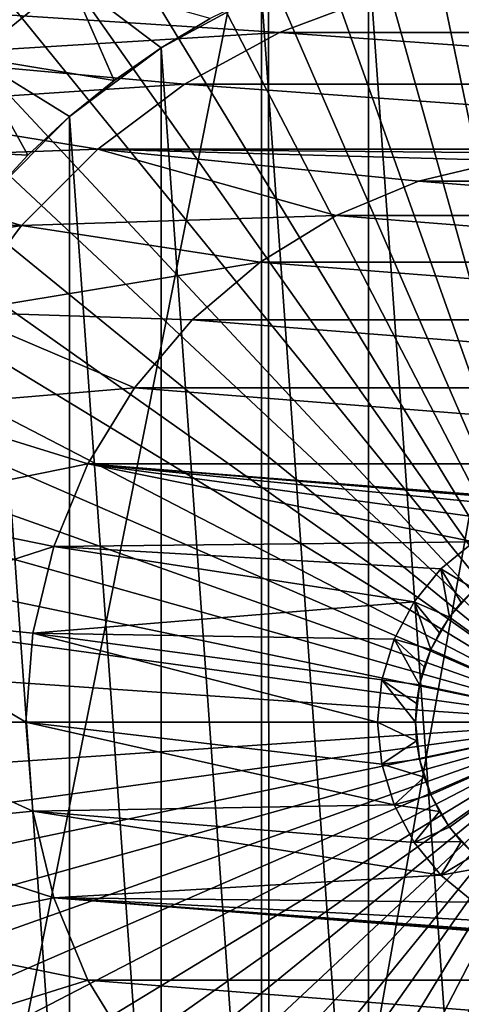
# Model space of a CAD drawing. Header units: millimetres. Extents: x -100 to 100, y -64 to 136.
# Tile 462 of 530: x -5.31 to -1.23, y 65.39 to 74.48. Entities that reach past the tile are written whole.
import ezdxf

# ---------------------------------------------------------------- set-up
doc = ezdxf.new("R2010")
doc.units = ezdxf.units.MM
doc.header["$LTSCALE"] = 159.143519
for name, color, linetype in [('287', 7, 'CONTINUOUS'), ('289', 7, 'CONTINUOUS'), ('292', 7, 'CONTINUOUS'), ('413', 7, 'CONTINUOUS'), ('438', 7, 'CONTINUOUS'), ('443', 7, 'CONTINUOUS'), ('444', 7, 'CONTINUOUS'), ('445', 7, 'CONTINUOUS'), ('446', 7, 'CONTINUOUS'), ('448', 7, 'CONTINUOUS'), ('449', 7, 'CONTINUOUS'), ('452', 7, 'CONTINUOUS'), ('453', 7, 'CONTINUOUS'), ('454', 7, 'CONTINUOUS'), ('455', 7, 'CONTINUOUS'), ('456', 7, 'CONTINUOUS'), ('457', 7, 'CONTINUOUS'), ('458', 7, 'CONTINUOUS'), ('459', 7, 'CONTINUOUS')]:
    doc.layers.add(name, color=color, linetype=linetype)

msp = doc.modelspace()

# ---------------------------------------------------------------- linework, layer by layer
at = {"layer": '287', "color": 7, "linetype": 'CONTINUOUS', "true_color": 0xaaaaaa}
msp.add_3dface([(-4.8441, 74.8625, 59.2), (-6.6113, 74.6116, 59.2), (-5.7336, 74.1389, 59.2), (-4.8441, 74.8625, 59.2)], dxfattribs=at)
at = {"layer": '289', "color": 7, "linetype": 'CONTINUOUS', "true_color": 0xaaaaaa}
for points in [[(-3.0741, 74.7313, 36.7427), (-3.5464, 74.4948, 58.2), (-4.0008, 74.2253, 36.7427), (-3.0741, 74.7313, 36.7427)], [(-3.5464, 74.4948, 58.2), (-4.0008, 74.2253, 58.2), (-4.0008, 74.2253, 36.7427), (-3.5464, 74.4948, 58.2)], [(-4.0008, 74.2253, 36.7427), (-4.4346, 73.924, 58.2), (-4.846, 73.5925, 36.7427), (-4.0008, 74.2253, 36.7427)], [(-4.0008, 74.2253, 58.2), (-4.4346, 73.924, 58.2), (-4.0008, 74.2253, 36.7427), (-4.0008, 74.2253, 58.2)], [(-4.4346, 73.924, 58.2), (-4.8461, 73.5925, 58.2), (-4.846, 73.5925, 36.7427), (-4.4346, 73.924, 58.2)], [(-4.846, 73.5925, 36.7427), (-5.2325, 73.2327, 58.2), (-5.5925, 72.846, 36.7427), (-4.846, 73.5925, 36.7427)], [(-4.8461, 73.5925, 58.2), (-5.2325, 73.2327, 58.2), (-4.846, 73.5925, 36.7427), (-4.8461, 73.5925, 58.2)], [(-5.2325, 73.2327, 58.2), (-5.5926, 72.8459, 58.2), (-5.5925, 72.846, 36.7427), (-5.2325, 73.2327, 58.2)]]:
    msp.add_3dface(points, dxfattribs=at)
at = {"layer": '292', "color": 7, "linetype": 'CONTINUOUS', "true_color": 0xaaaaaa}
for points in [[(-4.8441, 74.8625, 59.2), (-5.7336, 74.1389, 59.2), (-4.4346, 73.924, 58.2), (-4.8441, 74.8625, 59.2)], [(-4.8441, 74.8625, 59.2), (-4.4346, 73.924, 58.2), (-4.0008, 74.2253, 58.2), (-4.8441, 74.8625, 59.2)], [(-4.8441, 74.8625, 59.2), (-4.0008, 74.2253, 58.2), (-3.5464, 74.4948, 58.2), (-4.8441, 74.8625, 59.2)], [(-5.7336, 74.1389, 59.2), (-6.516, 73.3011, 59.2), (-5.2325, 73.2327, 58.2), (-5.7336, 74.1389, 59.2)], [(-5.7336, 74.1389, 59.2), (-5.2325, 73.2327, 58.2), (-4.8461, 73.5925, 58.2), (-5.7336, 74.1389, 59.2)], [(-5.7336, 74.1389, 59.2), (-4.8461, 73.5925, 58.2), (-4.4346, 73.924, 58.2), (-5.7336, 74.1389, 59.2)], [(-6.516, 73.3011, 59.2), (-5.5926, 72.8459, 58.2), (-5.2325, 73.2327, 58.2), (-6.516, 73.3011, 59.2)]]:
    msp.add_3dface(points, dxfattribs=at)
at = {"layer": '413', "linetype": 'CONTINUOUS'}
for points in [[(-3.0071, 76.4481, -18.3), (0.045, 76.5904, -18.3), (-3.0057, 59.5519, -18.3), (-3.0071, 76.4481, -18.3)], [(0.045, 76.5904, -18.3), (0.045, 59.4096, -18.3), (-3.0057, 59.5519, -18.3), (0.045, 76.5904, -18.3)], [(-6.3462, 76.2846, -18.3), (-3.0071, 76.4481, -18.3), (-6.346, 59.7154, -18.3), (-6.3462, 76.2846, -18.3)], [(-6.346, 59.7154, -18.3), (-3.0071, 76.4481, -18.3), (-3.0057, 59.5519, -18.3), (-6.346, 59.7154, -18.3)]]:
    msp.add_3dface(points, dxfattribs=at)
at = {"layer": '438', "linetype": 'CONTINUOUS'}
for points in [[(-1.0531, 75.3247, 36.7427), (-2.0848, 75.1002, 36.7427), (-1.0531, 60.6753, 36.7427), (-1.0531, 75.3247, 36.7427)], [(-2.0848, 75.1002, 36.7427), (-3.0741, 74.7313, 36.7427), (-2.0848, 60.8998, 36.7427), (-2.0848, 75.1002, 36.7427)], [(-2.0848, 75.1002, 36.7427), (-2.0848, 60.8998, 36.7427), (-1.0531, 60.6753, 36.7427), (-2.0848, 75.1002, 36.7427)], [(-3.0741, 74.7313, 36.7427), (-4.0008, 74.2253, 36.7427), (-3.0741, 61.2687, 36.7427), (-3.0741, 74.7313, 36.7427)], [(-3.0741, 74.7313, 36.7427), (-3.0741, 61.2687, 36.7427), (-2.0848, 60.8998, 36.7427), (-3.0741, 74.7313, 36.7427)], [(-4.0008, 74.2253, 36.7427), (-4.846, 73.5925, 36.7427), (-4.0008, 61.7747, 36.7427), (-4.0008, 74.2253, 36.7427)], [(-4.0008, 74.2253, 36.7427), (-4.0008, 61.7747, 36.7427), (-3.0741, 61.2687, 36.7427), (-4.0008, 74.2253, 36.7427)], [(-4.846, 73.5925, 36.7427), (-5.5925, 72.846, 36.7427), (-4.846, 62.4075, 36.7427), (-4.846, 73.5925, 36.7427)], [(-4.846, 73.5925, 36.7427), (-4.846, 62.4075, 36.7427), (-4.0008, 61.7747, 36.7427), (-4.846, 73.5925, 36.7427)], [(-5.5925, 72.846, 36.7427), (-5.5925, 63.154, 36.7427), (-4.846, 62.4075, 36.7427), (-5.5925, 72.846, 36.7427)]]:
    msp.add_3dface(points, dxfattribs=at)
at = {"layer": '443', "color": 7, "linetype": 'CONTINUOUS', "true_color": 0xaaaaaa}
for points in [[(-0.8213, 73.1854, 63.45), (-1.6223, 72.9931, 63.45), (-0.8213, 73.1854, 53.95), (-0.8213, 73.1854, 63.45)], [(-0.8213, 73.1854, 53.95), (-1.6223, 72.9931, 63.45), (-1.6223, 72.9931, 53.95), (-0.8213, 73.1854, 53.95)], [(-1.6223, 72.9931, 63.45), (-2.3835, 72.6778, 63.45), (-1.6223, 72.9931, 53.95), (-1.6223, 72.9931, 63.45)], [(-1.6223, 72.9931, 53.95), (-2.3835, 72.6778, 63.45), (-2.3835, 72.6778, 53.95), (-1.6223, 72.9931, 53.95)], [(-2.3835, 72.6778, 63.45), (-3.0859, 72.2473, 63.45), (-2.3835, 72.6778, 53.95), (-2.3835, 72.6778, 63.45)], [(-2.3835, 72.6778, 53.95), (-3.0859, 72.2473, 63.45), (-3.0859, 72.2473, 53.95), (-2.3835, 72.6778, 53.95)], [(-3.0859, 72.2473, 63.45), (-3.7123, 71.7123, 63.45), (-3.0859, 72.2473, 53.95), (-3.0859, 72.2473, 63.45)], [(-3.0859, 72.2473, 53.95), (-3.7123, 71.7123, 63.45), (-3.7123, 71.7123, 53.95), (-3.0859, 72.2473, 53.95)], [(-3.7123, 71.7123, 63.45), (-4.2473, 71.0859, 63.45), (-3.7123, 71.7123, 53.95), (-3.7123, 71.7123, 63.45)], [(-3.7123, 71.7123, 53.95), (-4.2473, 71.0859, 63.45), (-4.2473, 71.0859, 53.95), (-3.7123, 71.7123, 53.95)], [(-4.2473, 71.0859, 63.45), (-4.6778, 70.3835, 63.45), (-4.2473, 71.0859, 53.95), (-4.2473, 71.0859, 63.45)], [(-4.2473, 71.0859, 53.95), (-4.6778, 70.3835, 63.45), (-4.6778, 70.3835, 53.95), (-4.2473, 71.0859, 53.95)], [(-4.6778, 70.3835, 63.45), (-4.9931, 69.6223, 63.45), (-4.6778, 70.3835, 53.95), (-4.6778, 70.3835, 63.45)], [(-4.6778, 70.3835, 53.95), (-4.9931, 69.6223, 63.45), (-4.9931, 69.6223, 53.95), (-4.6778, 70.3835, 53.95)], [(-4.9931, 69.6223, 63.45), (-5.1854, 68.8213, 63.45), (-4.9931, 69.6223, 53.95), (-4.9931, 69.6223, 63.45)], [(-4.9931, 69.6223, 53.95), (-5.1854, 68.8213, 63.45), (-5.1854, 68.8213, 53.95), (-4.9931, 69.6223, 53.95)], [(-5.1854, 68.8213, 63.45), (-5.25, 68, 63.45), (-5.1854, 68.8213, 53.95), (-5.1854, 68.8213, 63.45)], [(-5.1854, 68.8213, 53.95), (-5.25, 68, 63.45), (-5.25, 68, 53.95), (-5.1854, 68.8213, 53.95)]]:
    msp.add_3dface(points, dxfattribs=at)
at = {"layer": '444', "color": 7, "linetype": 'CONTINUOUS', "true_color": 0xaaaaaa}
for points in [[(-1.9721, 74.7165, 53.95), (2.9079, 74.3674, 53.95), (-2.9079, 74.3674, 53.95), (-1.9721, 74.7165, 53.95)], [(1.9721, 74.7165, 53.95), (2.9079, 74.3674, 53.95), (-1.9721, 74.7165, 53.95), (1.9721, 74.7165, 53.95)], [(-2.9079, 74.3674, 53.95), (3.7845, 73.8888, 53.95), (-3.7845, 73.8888, 53.95), (-2.9079, 74.3674, 53.95)], [(2.9079, 74.3674, 53.95), (3.7845, 73.8888, 53.95), (-2.9079, 74.3674, 53.95), (2.9079, 74.3674, 53.95)], [(-3.7845, 73.8888, 53.95), (4.584, 73.2903, 53.95), (-4.584, 73.2903, 53.95), (-3.7845, 73.8888, 53.95)], [(3.7845, 73.8888, 53.95), (4.584, 73.2903, 53.95), (-3.7845, 73.8888, 53.95), (3.7845, 73.8888, 53.95)], [(-4.584, 73.2903, 53.95), (-2.3835, 72.6778, 53.95), (-5.2903, 72.584, 53.95), (-4.584, 73.2903, 53.95)], [(0, 73.25, 53.95), (-0.8213, 73.1854, 53.95), (-4.584, 73.2903, 53.95), (0, 73.25, 53.95)], [(4.584, 73.2903, 53.95), (0, 73.25, 53.95), (-4.584, 73.2903, 53.95), (4.584, 73.2903, 53.95)], [(-0.8213, 73.1854, 53.95), (-1.6223, 72.9931, 53.95), (-4.584, 73.2903, 53.95), (-0.8213, 73.1854, 53.95)], [(-1.6223, 72.9931, 53.95), (-2.3835, 72.6778, 53.95), (-4.584, 73.2903, 53.95), (-1.6223, 72.9931, 53.95)], [(-2.3835, 72.6778, 53.95), (-3.0859, 72.2473, 53.95), (-5.2903, 72.584, 53.95), (-2.3835, 72.6778, 53.95)], [(-5.2903, 72.584, 53.95), (-3.0859, 72.2473, 53.95), (-5.8888, 71.7845, 53.95), (-5.2903, 72.584, 53.95)], [(-3.0859, 72.2473, 53.95), (-3.7123, 71.7123, 53.95), (-5.8888, 71.7845, 53.95), (-3.0859, 72.2473, 53.95)], [(-5.8888, 71.7845, 53.95), (-4.2473, 71.0859, 53.95), (-6.3674, 70.9079, 53.95), (-5.8888, 71.7845, 53.95)], [(-3.7123, 71.7123, 53.95), (-4.2473, 71.0859, 53.95), (-5.8888, 71.7845, 53.95), (-3.7123, 71.7123, 53.95)], [(-4.2473, 71.0859, 53.95), (-4.6778, 70.3835, 53.95), (-6.3674, 70.9079, 53.95), (-4.2473, 71.0859, 53.95)], [(-6.3674, 70.9079, 53.95), (-4.6778, 70.3835, 53.95), (-6.7165, 69.9721, 53.95), (-6.3674, 70.9079, 53.95)], [(-4.6778, 70.3835, 53.95), (-4.9931, 69.6223, 53.95), (-6.7165, 69.9721, 53.95), (-4.6778, 70.3835, 53.95)], [(-6.7165, 69.9721, 53.95), (-4.9931, 69.6223, 53.95), (-6.9287, 68.9962, 53.95), (-6.7165, 69.9721, 53.95)], [(-4.9931, 69.6223, 53.95), (-5.1854, 68.8213, 53.95), (-6.9287, 68.9962, 53.95), (-4.9931, 69.6223, 53.95)], [(-5.25, 68, 53.95), (-7, 68, 53.95), (-6.9287, 68.9962, 53.95), (-5.25, 68, 53.95)], [(-5.1854, 68.8213, 53.95), (-5.25, 68, 53.95), (-6.9287, 68.9962, 53.95), (-5.1854, 68.8213, 53.95)], [(-7, 68, 53.95), (-5.25, 68, 53.95), (-5.1854, 67.1787, 53.95), (-7, 68, 53.95)], [(-6.9287, 67.0038, 53.95), (-7, 68, 53.95), (-5.1854, 67.1787, 53.95), (-6.9287, 67.0038, 53.95)], [(-4.9931, 66.3777, 53.95), (-6.9287, 67.0038, 53.95), (-5.1854, 67.1787, 53.95), (-4.9931, 66.3777, 53.95)], [(-6.7165, 66.0279, 53.95), (-6.9287, 67.0038, 53.95), (-4.9931, 66.3777, 53.95), (-6.7165, 66.0279, 53.95)], [(-4.6778, 65.6165, 53.95), (-6.7165, 66.0279, 53.95), (-4.9931, 66.3777, 53.95), (-4.6778, 65.6165, 53.95)], [(-6.3674, 65.0921, 53.95), (-6.7165, 66.0279, 53.95), (-4.6778, 65.6165, 53.95), (-6.3674, 65.0921, 53.95)], [(-4.2473, 64.9141, 53.95), (-6.3674, 65.0921, 53.95), (-4.6778, 65.6165, 53.95), (-4.2473, 64.9141, 53.95)]]:
    msp.add_3dface(points, dxfattribs=at)
at = {"layer": '445', "color": 7, "linetype": 'CONTINUOUS', "true_color": 0xaaaaaa}
for points in [[(-1.9721, 74.7165, 53.95), (-2.9079, 74.3674, 53.95), (-1.9721, 74.7165, 67.95), (-1.9721, 74.7165, 53.95)], [(-1.9721, 74.7165, 67.95), (-2.9079, 74.3674, 53.95), (-2.9079, 74.3674, 67.95), (-1.9721, 74.7165, 67.95)], [(-2.9079, 74.3674, 53.95), (-3.7845, 73.8888, 53.95), (-2.9079, 74.3674, 67.95), (-2.9079, 74.3674, 53.95)], [(-2.9079, 74.3674, 67.95), (-3.7845, 73.8888, 53.95), (-3.7845, 73.8888, 67.95), (-2.9079, 74.3674, 67.95)], [(-3.7845, 73.8888, 53.95), (-4.584, 73.2903, 53.95), (-3.7845, 73.8888, 67.95), (-3.7845, 73.8888, 53.95)], [(-3.7845, 73.8888, 67.95), (-4.584, 73.2903, 53.95), (-4.584, 73.2903, 67.95), (-3.7845, 73.8888, 67.95)], [(-4.584, 73.2903, 53.95), (-5.2903, 72.584, 53.95), (-4.584, 73.2903, 67.95), (-4.584, 73.2903, 53.95)], [(-4.584, 73.2903, 67.95), (-5.2903, 72.584, 53.95), (-5.2903, 72.584, 67.95), (-4.584, 73.2903, 67.95)], [(-5.2903, 72.584, 53.95), (-5.8888, 71.7845, 53.95), (-5.2903, 72.584, 67.95), (-5.2903, 72.584, 53.95)], [(-5.2903, 72.584, 67.95), (-5.8888, 71.7845, 53.95), (-5.8888, 71.7845, 67.95), (-5.2903, 72.584, 67.95)]]:
    msp.add_3dface(points, dxfattribs=at)
at = {"layer": '446', "color": 7, "linetype": 'CONTINUOUS', "true_color": 0xaaaaaa}
for points in [[(-1.9721, 74.7165, 67.95), (-2.9079, 74.3674, 67.95), (-6.1447, 74.5759, 67.95), (-1.9721, 74.7165, 67.95)], [(-6.1447, 74.5759, 67.95), (-2.9079, 74.3674, 67.95), (-6.5793, 74.141, 67.95), (-6.1447, 74.5759, 67.95)], [(-2.9079, 74.3674, 67.95), (-3.7845, 73.8888, 67.95), (-6.5793, 74.141, 67.95), (-2.9079, 74.3674, 67.95)], [(-6.5793, 74.141, 67.95), (-3.7845, 73.8888, 67.95), (-6.9832, 73.6776, 67.95), (-6.5793, 74.141, 67.95)], [(-3.7845, 73.8888, 67.95), (-4.584, 73.2903, 67.95), (-6.9832, 73.6776, 67.95), (-3.7845, 73.8888, 67.95)], [(-6.9832, 73.6776, 67.95), (-4.584, 73.2903, 67.95), (-7.3545, 73.1876, 67.95), (-6.9832, 73.6776, 67.95)], [(-4.584, 73.2903, 67.95), (-5.2903, 72.584, 67.95), (-7.3545, 73.1876, 67.95), (-4.584, 73.2903, 67.95)], [(-7.3545, 73.1876, 67.95), (-5.2903, 72.584, 67.95), (-7.6915, 72.6734, 67.95), (-7.3545, 73.1876, 67.95)], [(-7.6915, 72.6734, 67.95), (-5.2903, 72.584, 67.95), (-7.9926, 72.1374, 67.95), (-7.6915, 72.6734, 67.95)], [(-5.2903, 72.584, 67.95), (-5.8888, 71.7845, 67.95), (-7.9926, 72.1374, 67.95), (-5.2903, 72.584, 67.95)]]:
    msp.add_3dface(points, dxfattribs=at)
at = {"layer": '448', "color": 7, "linetype": 'CONTINUOUS', "true_color": 0xaaaaaa}
for points in [[(-1.8322, 76.8169, 71.9551), (0, 68, 72.1123), (-1.2262, 76.9214, 71.9551), (-1.8322, 76.8169, 71.9551)], [(-2.4296, 76.6713, 71.9551), (0, 68, 72.1123), (-1.8322, 76.8169, 71.9551), (-2.4296, 76.6713, 71.9551)], [(-3.0157, 76.4853, 71.9551), (0, 68, 72.1123), (-2.4296, 76.6713, 71.9551), (-3.0157, 76.4853, 71.9551)], [(-3.5877, 76.2597, 71.9551), (0, 68, 72.1123), (-3.0157, 76.4853, 71.9551), (-3.5877, 76.2597, 71.9551)], [(-4.143, 75.9956, 71.9551), (0, 68, 72.1123), (-3.5877, 76.2597, 71.9551), (-4.143, 75.9956, 71.9551)], [(-4.679, 75.6942, 71.9551), (0, 68, 72.1123), (-4.143, 75.9956, 71.9551), (-4.679, 75.6942, 71.9551)], [(-5.1931, 75.357, 71.9551), (0, 68, 72.1123), (-4.679, 75.6942, 71.9551), (-5.1931, 75.357, 71.9551)], [(-5.6831, 74.9855, 71.9551), (0, 68, 72.1123), (-5.1931, 75.357, 71.9551), (-5.6831, 74.9855, 71.9551)], [(-6.1466, 74.5814, 71.9551), (0, 68, 72.1123), (-5.6831, 74.9855, 71.9551), (-6.1466, 74.5814, 71.9551)], [(-6.5814, 74.1466, 71.9551), (0, 68, 72.1123), (-6.1466, 74.5814, 71.9551), (-6.5814, 74.1466, 71.9551)], [(-6.9855, 73.6831, 71.9551), (0, 68, 72.1123), (-6.5814, 74.1466, 71.9551), (-6.9855, 73.6831, 71.9551)], [(-7.357, 73.1931, 71.9551), (0, 68, 72.1123), (-6.9855, 73.6831, 71.9551), (-7.357, 73.1931, 71.9551)], [(-7.6942, 72.679, 71.9551), (0, 68, 72.1123), (-7.357, 73.1931, 71.9551), (-7.6942, 72.679, 71.9551)], [(-7.9956, 72.143, 71.9551), (0, 68, 72.1123), (-7.6942, 72.679, 71.9551), (-7.9956, 72.143, 71.9551)], [(-8.2597, 71.5877, 71.9551), (0, 68, 72.1123), (-7.9956, 72.143, 71.9551), (-8.2597, 71.5877, 71.9551)], [(-8.4853, 71.0157, 71.9551), (0, 68, 72.1123), (-8.2597, 71.5877, 71.9551), (-8.4853, 71.0157, 71.9551)], [(-8.6713, 70.4296, 71.9551), (0, 68, 72.1123), (-8.4853, 71.0157, 71.9551), (-8.6713, 70.4296, 71.9551)], [(-8.8169, 69.8322, 71.9551), (0, 68, 72.1123), (-8.6713, 70.4296, 71.9551), (-8.8169, 69.8322, 71.9551)], [(-8.9214, 69.2262, 71.9551), (0, 68, 72.1123), (-8.8169, 69.8322, 71.9551), (-8.9214, 69.2262, 71.9551)], [(-8.9842, 68.6145, 71.9551), (0, 68, 72.1123), (-8.9214, 69.2262, 71.9551), (-8.9842, 68.6145, 71.9551)], [(-9.0052, 68, 71.9551), (0, 68, 72.1123), (-8.9842, 68.6145, 71.9551), (-9.0052, 68, 71.9551)]]:
    msp.add_3dface(points, dxfattribs=at)
at = {"layer": '449', "color": 7, "linetype": 'CONTINUOUS', "true_color": 0xaaaaaa}
for points in [[(-5.25, 68, 53.95), (-5.25, 68, 63.45), (-5.1854, 67.1787, 63.45), (-5.25, 68, 53.95)], [(-5.1854, 67.1787, 53.95), (-5.25, 68, 53.95), (-5.1854, 67.1787, 63.45), (-5.1854, 67.1787, 53.95)], [(-4.9931, 66.3777, 53.95), (-5.1854, 67.1787, 53.95), (-4.9931, 66.3777, 63.45), (-4.9931, 66.3777, 53.95)], [(-4.9931, 66.3777, 63.45), (-5.1854, 67.1787, 53.95), (-5.1854, 67.1787, 63.45), (-4.9931, 66.3777, 63.45)], [(-4.6778, 65.6165, 53.95), (-4.9931, 66.3777, 53.95), (-4.6778, 65.6165, 63.45), (-4.6778, 65.6165, 53.95)], [(-4.6778, 65.6165, 63.45), (-4.9931, 66.3777, 53.95), (-4.9931, 66.3777, 63.45), (-4.6778, 65.6165, 63.45)], [(-4.2473, 64.9141, 53.95), (-4.6778, 65.6165, 53.95), (-4.2473, 64.9141, 63.45), (-4.2473, 64.9141, 53.95)], [(-4.2473, 64.9141, 63.45), (-4.6778, 65.6165, 53.95), (-4.6778, 65.6165, 63.45), (-4.2473, 64.9141, 63.45)]]:
    msp.add_3dface(points, dxfattribs=at)
at = {"layer": '452', "color": 7, "linetype": 'CONTINUOUS', "true_color": 0xaaaaaa}
for points in [[(0, 68, 72.1123), (-9.0052, 68, 71.9551), (-8.9842, 67.3855, 71.9551), (0, 68, 72.1123)], [(-8.9214, 66.7738, 71.9551), (0, 68, 72.1123), (-8.9842, 67.3855, 71.9551), (-8.9214, 66.7738, 71.9551)], [(-8.8169, 66.1678, 71.9551), (0, 68, 72.1123), (-8.9214, 66.7738, 71.9551), (-8.8169, 66.1678, 71.9551)], [(-8.6713, 65.5704, 71.9551), (0, 68, 72.1123), (-8.8169, 66.1678, 71.9551), (-8.6713, 65.5704, 71.9551)], [(-8.4853, 64.9843, 71.9551), (0, 68, 72.1123), (-8.6713, 65.5704, 71.9551), (-8.4853, 64.9843, 71.9551)], [(-8.2597, 64.4123, 71.9551), (0, 68, 72.1123), (-8.4853, 64.9843, 71.9551), (-8.2597, 64.4123, 71.9551)], [(-7.9956, 63.857, 71.9551), (0, 68, 72.1123), (-8.2597, 64.4123, 71.9551), (-7.9956, 63.857, 71.9551)], [(-7.6942, 63.321, 71.9551), (0, 68, 72.1123), (-7.9956, 63.857, 71.9551), (-7.6942, 63.321, 71.9551)], [(-7.357, 62.8069, 71.9551), (0, 68, 72.1123), (-7.6942, 63.321, 71.9551), (-7.357, 62.8069, 71.9551)], [(-6.9855, 62.3169, 71.9551), (0, 68, 72.1123), (-7.357, 62.8069, 71.9551), (-6.9855, 62.3169, 71.9551)], [(-6.5814, 61.8534, 71.9551), (0, 68, 72.1123), (-6.9855, 62.3169, 71.9551), (-6.5814, 61.8534, 71.9551)], [(-6.1466, 61.4186, 71.9551), (0, 68, 72.1123), (-6.5814, 61.8534, 71.9551), (-6.1466, 61.4186, 71.9551)], [(-5.6831, 61.0145, 71.9551), (0, 68, 72.1123), (-6.1466, 61.4186, 71.9551), (-5.6831, 61.0145, 71.9551)], [(-5.1931, 60.643, 71.9551), (0, 68, 72.1123), (-5.6831, 61.0145, 71.9551), (-5.1931, 60.643, 71.9551)], [(-4.679, 60.3058, 71.9551), (0, 68, 72.1123), (-5.1931, 60.643, 71.9551), (-4.679, 60.3058, 71.9551)], [(-4.143, 60.0044, 71.9551), (0, 68, 72.1123), (-4.679, 60.3058, 71.9551), (-4.143, 60.0044, 71.9551)], [(-3.5877, 59.7403, 71.9551), (0, 68, 72.1123), (-4.143, 60.0044, 71.9551), (-3.5877, 59.7403, 71.9551)], [(-3.0157, 59.5147, 71.9551), (0, 68, 72.1123), (-3.5877, 59.7403, 71.9551), (-3.0157, 59.5147, 71.9551)], [(-2.4296, 59.3287, 71.9551), (0, 68, 72.1123), (-3.0157, 59.5147, 71.9551), (-2.4296, 59.3287, 71.9551)], [(-1.8322, 59.1831, 71.9551), (0, 68, 72.1123), (-2.4296, 59.3287, 71.9551), (-1.8322, 59.1831, 71.9551)], [(-1.2262, 59.0786, 71.9551), (0, 68, 72.1123), (-1.8322, 59.1831, 71.9551), (-1.2262, 59.0786, 71.9551)]]:
    msp.add_3dface(points, dxfattribs=at)
at = {"layer": '453', "color": 7, "linetype": 'CONTINUOUS', "true_color": 0xaaaaaa}
for points in [[(-1.65, 68, 69.45), (0, 68, 69.8921), (-1.6139, 67.6569, 69.45), (-1.65, 68, 69.45)], [(-1.6139, 67.6569, 69.45), (0, 68, 69.8921), (-1.5073, 67.3288, 69.45), (-1.6139, 67.6569, 69.45)], [(-1.5073, 67.3288, 69.45), (0, 68, 69.8921), (-1.3348, 67.0301, 69.45), (-1.5073, 67.3288, 69.45)], [(-1.3348, 67.0301, 69.45), (0, 68, 69.8921), (-1.104, 66.7738, 69.45), (-1.3348, 67.0301, 69.45)]]:
    msp.add_3dface(points, dxfattribs=at)
at = {"layer": '454', "color": 7, "linetype": 'CONTINUOUS', "true_color": 0xaaaaaa}
for points in [[(-1.65, 68, 69.45), (-1.6139, 67.6569, 69.45), (-1.65, 68, 63.8), (-1.65, 68, 69.45)], [(-1.65, 68, 63.8), (-1.6139, 67.6569, 69.45), (-1.641, 67.8276, 63.8), (-1.65, 68, 63.8)], [(-1.641, 67.8276, 63.8), (-1.6139, 67.6569, 69.45), (-1.6139, 67.6569, 63.8), (-1.641, 67.8276, 63.8)], [(-1.6139, 67.6569, 69.45), (-1.5073, 67.3288, 69.45), (-1.6139, 67.6569, 63.8), (-1.6139, 67.6569, 69.45)], [(-1.6139, 67.6569, 63.8), (-1.5073, 67.3288, 69.45), (-1.5693, 67.4901, 63.8), (-1.6139, 67.6569, 63.8)], [(-1.5693, 67.4901, 63.8), (-1.5073, 67.3288, 69.45), (-1.5073, 67.3288, 63.8), (-1.5693, 67.4901, 63.8)], [(-1.5073, 67.3288, 69.45), (-1.3348, 67.0301, 69.45), (-1.5073, 67.3288, 63.8), (-1.5073, 67.3288, 69.45)], [(-1.5073, 67.3288, 63.8), (-1.3348, 67.0301, 69.45), (-1.429, 67.175, 63.8), (-1.5073, 67.3288, 63.8)], [(-1.429, 67.175, 63.8), (-1.3348, 67.0301, 69.45), (-1.3348, 67.0301, 63.8), (-1.429, 67.175, 63.8)], [(-1.3348, 67.0301, 69.45), (-1.104, 66.7738, 69.45), (-1.3348, 67.0301, 63.8), (-1.3348, 67.0301, 69.45)], [(-1.3348, 67.0301, 63.8), (-1.104, 66.7738, 69.45), (-1.2262, 66.896, 63.8), (-1.3348, 67.0301, 63.8)], [(-1.2262, 66.896, 63.8), (-1.104, 66.7738, 69.45), (-1.104, 66.7738, 63.8), (-1.2262, 66.896, 63.8)]]:
    msp.add_3dface(points, dxfattribs=at)
at = {"layer": '455', "color": 7, "linetype": 'CONTINUOUS', "true_color": 0xaaaaaa}
for points in [[(-1.65, 68, 63.8), (-1.641, 67.8276, 63.8), (-2, 68, 63.45), (-1.65, 68, 63.8)], [(-2, 68, 63.45), (-1.641, 67.8276, 63.8), (-1.9616, 67.6098, 63.45), (-2, 68, 63.45)], [(-1.641, 67.8276, 63.8), (-1.6139, 67.6569, 63.8), (-1.9616, 67.6098, 63.45), (-1.641, 67.8276, 63.8)], [(-1.6139, 67.6569, 63.8), (-1.5693, 67.4901, 63.8), (-1.9616, 67.6098, 63.45), (-1.6139, 67.6569, 63.8)], [(-1.9616, 67.6098, 63.45), (-1.5693, 67.4901, 63.8), (-1.8477, 67.2346, 63.45), (-1.9616, 67.6098, 63.45)], [(-1.5693, 67.4901, 63.8), (-1.5073, 67.3288, 63.8), (-1.8477, 67.2346, 63.45), (-1.5693, 67.4901, 63.8)], [(-1.5073, 67.3288, 63.8), (-1.429, 67.175, 63.8), (-1.8477, 67.2346, 63.45), (-1.5073, 67.3288, 63.8)], [(-1.8477, 67.2346, 63.45), (-1.429, 67.175, 63.8), (-1.6629, 66.8888, 63.45), (-1.8477, 67.2346, 63.45)], [(-1.429, 67.175, 63.8), (-1.3348, 67.0301, 63.8), (-1.6629, 66.8888, 63.45), (-1.429, 67.175, 63.8)], [(-1.3348, 67.0301, 63.8), (-1.2262, 66.896, 63.8), (-1.6629, 66.8888, 63.45), (-1.3348, 67.0301, 63.8)], [(-1.6629, 66.8888, 63.45), (-1.2262, 66.896, 63.8), (-1.4142, 66.5858, 63.45), (-1.6629, 66.8888, 63.45)], [(-1.2262, 66.896, 63.8), (-1.104, 66.7738, 63.8), (-1.4142, 66.5858, 63.45), (-1.2262, 66.896, 63.8)], [(-1.104, 66.7738, 63.8), (-0.9699, 66.6652, 63.8), (-1.4142, 66.5858, 63.45), (-1.104, 66.7738, 63.8)], [(-1.4142, 66.5858, 63.45), (-0.9699, 66.6652, 63.8), (-1.1111, 66.337, 63.45), (-1.4142, 66.5858, 63.45)]]:
    msp.add_3dface(points, dxfattribs=at)
at = {"layer": '456', "color": 7, "linetype": 'CONTINUOUS', "true_color": 0xaaaaaa}
for points in [[(-1.104, 69.2262, 69.45), (0, 68, 69.8921), (-1.3348, 68.9699, 69.45), (-1.104, 69.2262, 69.45)], [(-1.3348, 68.9699, 69.45), (0, 68, 69.8921), (-1.5073, 68.6712, 69.45), (-1.3348, 68.9699, 69.45)], [(-1.5073, 68.6712, 69.45), (0, 68, 69.8921), (-1.6139, 68.3431, 69.45), (-1.5073, 68.6712, 69.45)], [(0, 68, 69.8921), (-1.65, 68, 69.45), (-1.6139, 68.3431, 69.45), (0, 68, 69.8921)]]:
    msp.add_3dface(points, dxfattribs=at)
at = {"layer": '457', "color": 7, "linetype": 'CONTINUOUS', "true_color": 0xaaaaaa}
for points in [[(-1.104, 69.2262, 69.45), (-1.3348, 68.9699, 69.45), (-1.104, 69.2262, 63.8), (-1.104, 69.2262, 69.45)], [(-1.104, 69.2262, 63.8), (-1.3348, 68.9699, 69.45), (-1.2262, 69.104, 63.8), (-1.104, 69.2262, 63.8)], [(-1.2262, 69.104, 63.8), (-1.3348, 68.9699, 69.45), (-1.3348, 68.9699, 63.8), (-1.2262, 69.104, 63.8)], [(-1.3348, 68.9699, 69.45), (-1.5073, 68.6712, 69.45), (-1.3348, 68.9699, 63.8), (-1.3348, 68.9699, 69.45)], [(-1.3348, 68.9699, 63.8), (-1.5073, 68.6712, 69.45), (-1.429, 68.825, 63.8), (-1.3348, 68.9699, 63.8)], [(-1.429, 68.825, 63.8), (-1.5073, 68.6712, 69.45), (-1.5073, 68.6712, 63.8), (-1.429, 68.825, 63.8)], [(-1.5073, 68.6712, 69.45), (-1.6139, 68.3431, 69.45), (-1.5073, 68.6712, 63.8), (-1.5073, 68.6712, 69.45)], [(-1.5073, 68.6712, 63.8), (-1.6139, 68.3431, 69.45), (-1.5693, 68.5099, 63.8), (-1.5073, 68.6712, 63.8)], [(-1.5693, 68.5099, 63.8), (-1.6139, 68.3431, 69.45), (-1.6139, 68.3431, 63.8), (-1.5693, 68.5099, 63.8)], [(-1.6139, 68.3431, 69.45), (-1.65, 68, 69.45), (-1.6139, 68.3431, 63.8), (-1.6139, 68.3431, 69.45)], [(-1.6139, 68.3431, 63.8), (-1.65, 68, 69.45), (-1.641, 68.1724, 63.8), (-1.6139, 68.3431, 63.8)], [(-1.65, 68, 69.45), (-1.65, 68, 63.8), (-1.641, 68.1724, 63.8), (-1.65, 68, 69.45)]]:
    msp.add_3dface(points, dxfattribs=at)
at = {"layer": '458', "color": 7, "linetype": 'CONTINUOUS', "true_color": 0xaaaaaa}
for points in [[(-1.1111, 69.663, 63.45), (-1.104, 69.2262, 63.8), (-1.4142, 69.4142, 63.45), (-1.1111, 69.663, 63.45)], [(-1.4142, 69.4142, 63.45), (-1.3348, 68.9699, 63.8), (-1.6629, 69.1112, 63.45), (-1.4142, 69.4142, 63.45)], [(-1.104, 69.2262, 63.8), (-1.2262, 69.104, 63.8), (-1.4142, 69.4142, 63.45), (-1.104, 69.2262, 63.8)], [(-1.2262, 69.104, 63.8), (-1.3348, 68.9699, 63.8), (-1.4142, 69.4142, 63.45), (-1.2262, 69.104, 63.8)], [(-1.6629, 69.1112, 63.45), (-1.5073, 68.6712, 63.8), (-1.8477, 68.7654, 63.45), (-1.6629, 69.1112, 63.45)], [(-1.3348, 68.9699, 63.8), (-1.429, 68.825, 63.8), (-1.6629, 69.1112, 63.45), (-1.3348, 68.9699, 63.8)], [(-1.429, 68.825, 63.8), (-1.5073, 68.6712, 63.8), (-1.6629, 69.1112, 63.45), (-1.429, 68.825, 63.8)], [(-1.8477, 68.7654, 63.45), (-1.6139, 68.3431, 63.8), (-1.9616, 68.3902, 63.45), (-1.8477, 68.7654, 63.45)], [(-1.5073, 68.6712, 63.8), (-1.5693, 68.5099, 63.8), (-1.8477, 68.7654, 63.45), (-1.5073, 68.6712, 63.8)], [(-1.5693, 68.5099, 63.8), (-1.6139, 68.3431, 63.8), (-1.8477, 68.7654, 63.45), (-1.5693, 68.5099, 63.8)], [(-1.65, 68, 63.8), (-2, 68, 63.45), (-1.9616, 68.3902, 63.45), (-1.65, 68, 63.8)], [(-1.641, 68.1724, 63.8), (-1.65, 68, 63.8), (-1.9616, 68.3902, 63.45), (-1.641, 68.1724, 63.8)], [(-1.6139, 68.3431, 63.8), (-1.641, 68.1724, 63.8), (-1.9616, 68.3902, 63.45), (-1.6139, 68.3431, 63.8)]]:
    msp.add_3dface(points, dxfattribs=at)
at = {"layer": '459', "color": 7, "linetype": 'CONTINUOUS', "true_color": 0xaaaaaa}
for points in [[(-1.6223, 72.9931, 63.45), (-0.8213, 73.1854, 63.45), (1.6223, 72.9931, 63.45), (-1.6223, 72.9931, 63.45)], [(-2.3835, 72.6778, 63.45), (-1.6223, 72.9931, 63.45), (2.3835, 72.6778, 63.45), (-2.3835, 72.6778, 63.45)], [(-1.6223, 72.9931, 63.45), (1.6223, 72.9931, 63.45), (2.3835, 72.6778, 63.45), (-1.6223, 72.9931, 63.45)], [(-3.0859, 72.2473, 63.45), (-2.3835, 72.6778, 63.45), (3.0859, 72.2473, 63.45), (-3.0859, 72.2473, 63.45)], [(-2.3835, 72.6778, 63.45), (2.3835, 72.6778, 63.45), (3.0859, 72.2473, 63.45), (-2.3835, 72.6778, 63.45)], [(-3.7123, 71.7123, 63.45), (-3.0859, 72.2473, 63.45), (3.7123, 71.7123, 63.45), (-3.7123, 71.7123, 63.45)], [(-3.0859, 72.2473, 63.45), (3.0859, 72.2473, 63.45), (3.7123, 71.7123, 63.45), (-3.0859, 72.2473, 63.45)], [(-4.2473, 71.0859, 63.45), (-3.7123, 71.7123, 63.45), (4.2473, 71.0859, 63.45), (-4.2473, 71.0859, 63.45)], [(-3.7123, 71.7123, 63.45), (3.7123, 71.7123, 63.45), (4.2473, 71.0859, 63.45), (-3.7123, 71.7123, 63.45)], [(-4.6778, 70.3835, 63.45), (-4.2473, 71.0859, 63.45), (4.6778, 70.3835, 63.45), (-4.6778, 70.3835, 63.45)], [(-4.2473, 71.0859, 63.45), (4.2473, 71.0859, 63.45), (4.6778, 70.3835, 63.45), (-4.2473, 71.0859, 63.45)], [(-4.9931, 69.6223, 63.45), (-4.6778, 70.3835, 63.45), (-1.1111, 69.663, 63.45), (-4.9931, 69.6223, 63.45)], [(-4.6778, 70.3835, 63.45), (4.6778, 70.3835, 63.45), (4.9931, 69.6223, 63.45), (-4.6778, 70.3835, 63.45)], [(-4.6778, 70.3835, 63.45), (4.9931, 69.6223, 63.45), (0, 70, 63.45), (-4.6778, 70.3835, 63.45)], [(-4.6778, 70.3835, 63.45), (0, 70, 63.45), (-0.3901, 69.9616, 63.45), (-4.6778, 70.3835, 63.45)], [(-4.6778, 70.3835, 63.45), (-0.3901, 69.9616, 63.45), (-0.7654, 69.8478, 63.45), (-4.6778, 70.3835, 63.45)], [(-4.6778, 70.3835, 63.45), (-0.7654, 69.8478, 63.45), (-1.1111, 69.663, 63.45), (-4.6778, 70.3835, 63.45)], [(-4.9931, 69.6223, 63.45), (-1.1111, 69.663, 63.45), (-1.4142, 69.4142, 63.45), (-4.9931, 69.6223, 63.45)], [(-5.1854, 68.8213, 63.45), (-4.9931, 69.6223, 63.45), (-1.6629, 69.1112, 63.45), (-5.1854, 68.8213, 63.45)], [(-4.9931, 69.6223, 63.45), (-1.4142, 69.4142, 63.45), (-1.6629, 69.1112, 63.45), (-4.9931, 69.6223, 63.45)], [(-5.1854, 68.8213, 63.45), (-1.6629, 69.1112, 63.45), (-1.8477, 68.7654, 63.45), (-5.1854, 68.8213, 63.45)], [(-5.25, 68, 63.45), (-5.1854, 68.8213, 63.45), (-2, 68, 63.45), (-5.25, 68, 63.45)], [(-2, 68, 63.45), (-5.1854, 68.8213, 63.45), (-1.9616, 68.3902, 63.45), (-2, 68, 63.45)], [(-5.1854, 68.8213, 63.45), (-1.8477, 68.7654, 63.45), (-1.9616, 68.3902, 63.45), (-5.1854, 68.8213, 63.45)], [(-5.1854, 67.1787, 63.45), (-5.25, 68, 63.45), (-1.8477, 67.2346, 63.45), (-5.1854, 67.1787, 63.45)], [(-5.25, 68, 63.45), (-2, 68, 63.45), (-1.9616, 67.6098, 63.45), (-5.25, 68, 63.45)], [(-5.25, 68, 63.45), (-1.9616, 67.6098, 63.45), (-1.8477, 67.2346, 63.45), (-5.25, 68, 63.45)], [(-5.1854, 67.1787, 63.45), (-1.8477, 67.2346, 63.45), (-1.6629, 66.8888, 63.45), (-5.1854, 67.1787, 63.45)], [(-4.9931, 66.3777, 63.45), (-5.1854, 67.1787, 63.45), (-1.4142, 66.5858, 63.45), (-4.9931, 66.3777, 63.45)], [(-5.1854, 67.1787, 63.45), (-1.6629, 66.8888, 63.45), (-1.4142, 66.5858, 63.45), (-5.1854, 67.1787, 63.45)], [(-4.9931, 66.3777, 63.45), (-1.4142, 66.5858, 63.45), (-1.1111, 66.337, 63.45), (-4.9931, 66.3777, 63.45)], [(4.6778, 65.6165, 63.45), (-4.6778, 65.6165, 63.45), (-4.9931, 66.3777, 63.45), (4.6778, 65.6165, 63.45)], [(4.6778, 65.6165, 63.45), (-4.9931, 66.3777, 63.45), (0, 66, 63.45), (4.6778, 65.6165, 63.45)], [(-4.9931, 66.3777, 63.45), (-1.1111, 66.337, 63.45), (-0.7654, 66.1522, 63.45), (-4.9931, 66.3777, 63.45)], [(-4.9931, 66.3777, 63.45), (-0.7654, 66.1522, 63.45), (-0.3901, 66.0384, 63.45), (-4.9931, 66.3777, 63.45)], [(-4.9931, 66.3777, 63.45), (-0.3901, 66.0384, 63.45), (0, 66, 63.45), (-4.9931, 66.3777, 63.45)], [(4.6778, 65.6165, 63.45), (4.2473, 64.9141, 63.45), (-4.6778, 65.6165, 63.45), (4.6778, 65.6165, 63.45)], [(4.2473, 64.9141, 63.45), (-4.2473, 64.9141, 63.45), (-4.6778, 65.6165, 63.45), (4.2473, 64.9141, 63.45)]]:
    msp.add_3dface(points, dxfattribs=at)

doc.saveas('drawing.dxf')
